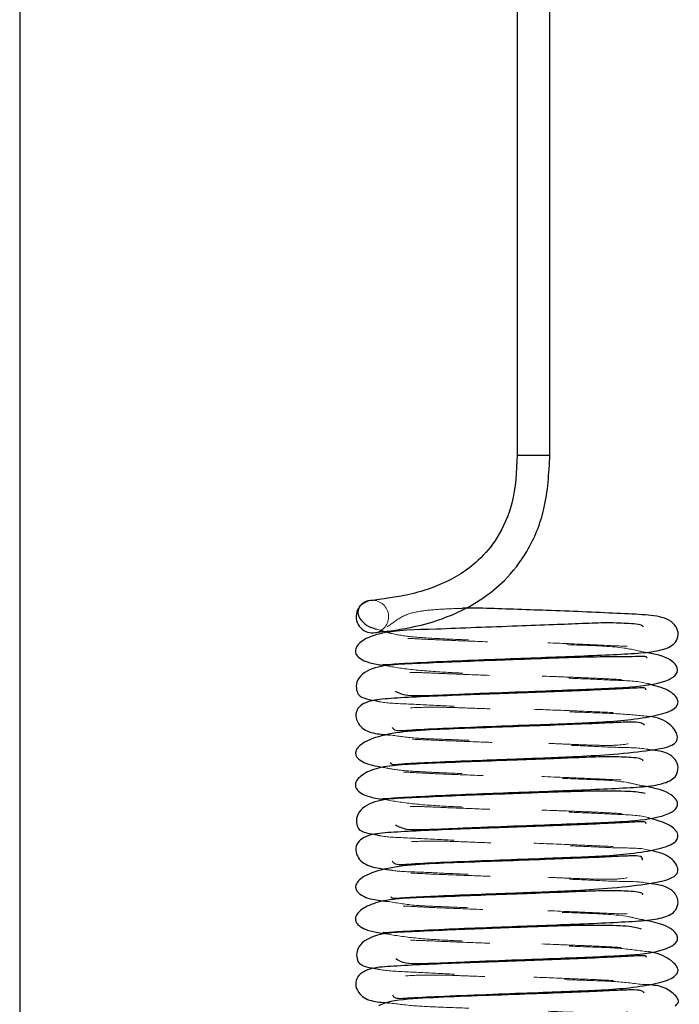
# Model space of a CAD drawing. Header units: inches. Extents: x 220 to 877, y 4 to 174.
# Tile 349 of 656: x 405.934 to 406.763, y 155.552 to 156.791. Entities that reach past the tile are written whole.
import ezdxf

# ---------------------------------------------------------------- set-up
doc = ezdxf.new("R2010")
doc.units = ezdxf.units.IN
doc.header["$LTSCALE"] = 0.5
doc.header["$MEASUREMENT"] = 0
doc.linetypes.add('HIDDEN', pattern=[0.225, 0.15, -0.075])
doc.layers.add('DSS-M-S', color=53, linetype='Continuous')
doc.layers.add('SVD-M-S', color=8, linetype='Continuous')

msp = doc.modelspace()

# ---------------------------------------------------------------- linework, layer by layer
at = {"layer": 'DSS-M-S', "linetype": 'Continuous', "lineweight": 25}
msp.add_line((405.93364, 156.92488), (405.93364, 155.36744), dxfattribs=at)
at = {"layer": 'SVD-M-S', "linetype": 'Continuous', "lineweight": 25}
for p, q in [((406.5594, 163.53947), (406.5594, 156.24247)), ((406.6004, 156.24247), (406.6004, 163.53947)), ((406.5594, 156.24247), (406.6004, 156.24247)), ((406.38724, 156.0224), (406.39847, 156.01907)), ((406.38124, 156.01938), (406.38379, 156.02007))]:
    msp.add_line(p, q, dxfattribs=at)
at = {"layer": 'SVD-M-S', "linetype": 'HIDDEN', "lineweight": 18}
for p, q in [((406.59779, 156.24247), (406.5594, 156.24247)), ((406.6004, 156.24247), (406.59779, 156.24247)), ((406.38262, 156.02377), (406.38724, 156.0224)), ((406.38395, 156.02013), (406.38423, 156.02011))]:
    msp.add_line(p, q, dxfattribs=at)
at = {"layer": 'SVD-M-S', "linetype": 'Continuous', "lineweight": 25}
for centre, radius, start, end in [((406.3772, 156.03951), 0.02046, 101.65752, 224.14016), ((406.37722, 156.03936), 0.02038, 223.78533, 281.37673)]:
    msp.add_arc(centre, radius, start, end, dxfattribs=at)
at = {"layer": 'SVD-M-S', "linetype": 'HIDDEN', "lineweight": 18}
msp.add_arc((406.37705, 156.03944), 0.02051, 289.1887, 101.22184, dxfattribs=at)
at = {"layer": 'SVD-M-S', "linetype": 'Continuous', "lineweight": 25}
for points, knots in [([(406.5594, 156.24247), (406.55838, 156.22214), (406.55654, 156.18552), (406.53683, 156.13953), (406.51262, 156.11088), (406.48089, 156.08697), (406.44578, 156.07256), (406.41463, 156.06505), (406.38722, 156.06139), (406.37662, 156.05976), (406.37034, 156.0588)], [0, 0, 0, 0, 0.1634275, 0.2943714, 0.3999026, 0.4840506, 0.6549563, 0.7686131, 0.8628277, 1, 1, 1, 1]), ([(406.38423, 156.02011), (406.38435, 156.02009), (406.38493, 156.01997), (406.39873, 156.02132), (406.42646, 156.02559), (406.46749, 156.03614), (406.50867, 156.05548), (406.54624, 156.08601), (406.57507, 156.12306), (406.59699, 156.17734), (406.59921, 156.21974), (406.6004, 156.24247)], [0, 0, 0, 0, 0.024575, 0.1215149, 0.2133814, 0.3247472, 0.4911027, 0.5824524, 0.6975949, 0.8378724, 1, 1, 1, 1]), ([(406.37307, 156.05955), (406.36859, 156.05761), (406.35969, 156.05375), (406.3578, 156.04202), (406.36441, 156.03249), (406.37283, 156.02635), (406.38029, 156.02438), (406.38262, 156.02377)], [0, 0, 0, 0, 0.2463286, 0.4884803, 0.7102359, 0.9091919, 1, 1, 1, 1]), ([(406.38983, 155.97964), (406.39054, 155.97936), (406.3921, 155.97876), (406.40393, 155.97992), (406.42824, 155.98137), (406.46806, 155.98333), (406.52251, 155.98552), (406.57642, 155.98751), (406.62664, 155.98938), (406.67187, 155.99133), (406.70749, 155.99305), (406.73497, 155.99558), (406.75152, 156.00053), (406.76015, 156.00858), (406.76277, 156.0199), (406.75788, 156.03001), (406.74404, 156.03922), (406.7203, 156.0418), (406.68694, 156.04344), (406.64368, 156.0454), (406.59834, 156.04709), (406.55543, 156.04865), (406.51964, 156.04993), (406.49839, 156.05021), (406.49063, 156.04988), (406.49017, 156.04986)], [0, 0, 0, 0, 0.0283896, 0.0621809, 0.098037, 0.1661171, 0.2288973, 0.2861324, 0.3412663, 0.3968078, 0.452799, 0.5060013, 0.5544131, 0.577257, 0.6008409, 0.626411, 0.6530674, 0.7086509, 0.7693457, 0.8279889, 0.879964, 0.9253484, 0.9685087, 0.9981409, 1, 1, 1, 1]), ([(406.71761, 156.02659), (406.71756, 156.02673), (406.71647, 156.02963), (406.70184, 156.03052), (406.67607, 156.03199), (406.6419, 156.03065), (406.60301, 156.02909), (406.55744, 156.02742), (406.50618, 156.02558), (406.44461, 156.0229), (406.39777, 156.02258), (406.36447, 156.01089), (406.35292, 155.99748), (406.35941, 155.98653), (406.37297, 155.98076), (406.38903, 155.97843), (406.39132, 155.9781)], [0, 0, 0, 0, 0.0042275, 0.0881655, 0.1634753, 0.2254899, 0.2861928, 0.3579101, 0.4406736, 0.5267465, 0.673497, 0.7365368, 0.8061554, 0.889277, 0.9842066, 1, 1, 1, 1]), ([(406.72222, 155.987), (406.72228, 155.98715), (406.72336, 155.99044), (406.70627, 155.98826), (406.67285, 155.98913), (406.63262, 155.98798), (406.59481, 155.98669), (406.55717, 155.98527), (406.51506, 155.98374), (406.46862, 155.982), (406.42702, 155.97991), (406.39236, 155.97894), (406.36692, 155.97159), (406.35659, 155.95761), (406.35709, 155.94236), (406.36374, 155.93699), (406.37544, 155.93475), (406.38055, 155.93378)], [0, 0, 0, 0, 0.0048577, 0.1040939, 0.2011599, 0.2796445, 0.3382242, 0.3950007, 0.4635378, 0.5438625, 0.6340656, 0.7185982, 0.797339, 0.834821, 0.8696605, 0.943076, 1, 1, 1, 1]), ([(406.40585, 155.94583), (406.41008, 155.94357), (406.41689, 155.93992), (406.43747, 155.93995), (406.45922, 155.9406), (406.48592, 155.94181), (406.52641, 155.94356), (406.57902, 155.94546), (406.63342, 155.9475), (406.67346, 155.94927), (406.71168, 155.95105), (406.74474, 155.95649), (406.76176, 155.96672), (406.7616, 155.97824), (406.74703, 155.98958), (406.72676, 155.99321), (406.72097, 155.99425)], [0, 0, 0, 0, 0.0753877, 0.1214657, 0.1694384, 0.2192033, 0.2705797, 0.3740592, 0.4632583, 0.5354373, 0.5947251, 0.7136978, 0.7821492, 0.8653353, 0.9615781, 1, 1, 1, 1]), ([(406.72117, 155.9472), (406.72104, 155.94805), (406.72074, 155.95004), (406.7134, 155.94973), (406.69684, 155.94898), (406.66676, 155.94732), (406.62419, 155.94564), (406.57788, 155.94389), (406.52976, 155.94216), (406.48114, 155.94038), (406.43503, 155.93851), (406.39939, 155.93642), (406.37365, 155.93454), (406.35775, 155.92587), (406.35546, 155.91269), (406.362, 155.89939), (406.37569, 155.89233), (406.392, 155.89111), (406.39934, 155.89056)], [0, 0, 0, 0, 0.0277367, 0.0644274, 0.103552, 0.1826679, 0.2585783, 0.3312101, 0.4042937, 0.4825882, 0.5663458, 0.6552324, 0.7392388, 0.8169127, 0.8533682, 0.8867722, 0.9490405, 1, 1, 1, 1]), ([(406.40208, 155.90035), (406.40281, 155.89914), (406.40532, 155.89493), (406.42689, 155.89735), (406.47113, 155.89918), (406.52938, 155.90155), (406.58542, 155.90356), (406.63077, 155.90529), (406.66876, 155.90688), (406.70586, 155.90992), (406.73853, 155.91554), (406.75905, 155.9229), (406.76399, 155.93397), (406.75196, 155.94727), (406.73287, 155.95239), (406.72386, 155.9548)], [0, 0, 0, 0, 0.0313906, 0.109432, 0.2020919, 0.3044406, 0.3932621, 0.4650877, 0.5267503, 0.5980203, 0.6811259, 0.7682176, 0.8517076, 0.9299883, 1, 1, 1, 1]), ([(406.39961, 155.85568), (406.40015, 155.85491), (406.40154, 155.85295), (406.41192, 155.85405), (406.43022, 155.85517), (406.46231, 155.85675), (406.50568, 155.85848), (406.55478, 155.86032), (406.59713, 155.86184), (406.63894, 155.86362), (406.68566, 155.86655), (406.7296, 155.87122), (406.75543, 155.87641), (406.76229, 155.88425), (406.75916, 155.89489), (406.74858, 155.90779), (406.73578, 155.91288), (406.72503, 155.91382), (406.7249, 155.91383)], [0, 0, 0, 0, 0.0288096, 0.0735174, 0.1226797, 0.1752445, 0.2700217, 0.3483219, 0.4099646, 0.4728298, 0.5558738, 0.660301, 0.7678236, 0.8560384, 0.89311, 0.9266229, 0.9991247, 1, 1, 1, 1]), ([(406.71942, 155.90285), (406.71801, 155.90399), (406.71489, 155.90652), (406.70173, 155.90704), (406.67712, 155.90578), (406.64357, 155.90427), (406.59967, 155.90257), (406.54699, 155.9006), (406.49272, 155.89877), (406.44287, 155.89688), (406.40047, 155.89329), (406.36808, 155.88384), (406.35348, 155.87087), (406.35788, 155.8599), (406.37115, 155.85341), (406.38578, 155.85076), (406.39059, 155.84988)], [0, 0, 0, 0, 0.0476885, 0.1049865, 0.1607224, 0.2232141, 0.2967228, 0.38123, 0.4690545, 0.5545906, 0.6392302, 0.7237828, 0.807331, 0.8875393, 0.9629729, 1, 1, 1, 1]), ([(406.71749, 155.85808), (406.7174, 155.85831), (406.71623, 155.86121), (406.70156, 155.86219), (406.67606, 155.86349), (406.64205, 155.86211), (406.60319, 155.86055), (406.55727, 155.85889), (406.50585, 155.85697), (406.45775, 155.85518), (406.41822, 155.85344), (406.38806, 155.85083), (406.36381, 155.84174), (406.35282, 155.82846), (406.35998, 155.81757), (406.37359, 155.812), (406.3892, 155.80975), (406.39101, 155.80949)], [0, 0, 0, 0, 0.0070535, 0.0898311, 0.1637489, 0.2248424, 0.2860334, 0.3582326, 0.4414708, 0.5272538, 0.6046973, 0.6748223, 0.7385877, 0.8094292, 0.892976, 0.9875518, 1, 1, 1, 1]), ([(406.39, 155.81111), (406.39049, 155.81082), (406.39164, 155.81013), (406.40261, 155.8113), (406.42649, 155.81275), (406.46607, 155.81471), (406.52025, 155.8169), (406.57382, 155.81888), (406.62395, 155.82074), (406.66955, 155.82267), (406.70627, 155.8245), (406.73397, 155.82677), (406.75102, 155.83175), (406.75956, 155.83897), (406.76286, 155.84997), (406.75856, 155.8604), (406.74678, 155.86939), (406.73479, 155.87075), (406.72736, 155.87158)], [0, 0, 0, 0, 0.0367284, 0.0848874, 0.1365172, 0.2349128, 0.3252636, 0.4072095, 0.4858028, 0.5658125, 0.6473227, 0.7255816, 0.7963982, 0.8295054, 0.8631362, 0.8996462, 0.9378578, 1, 1, 1, 1]), ([(406.40624, 155.77757), (406.41009, 155.77532), (406.41645, 155.7716), (406.43605, 155.77143), (406.45743, 155.77199), (406.48385, 155.77317), (406.52414, 155.77493), (406.57709, 155.77685), (406.6322, 155.77891), (406.67293, 155.78071), (406.71099, 155.78245), (406.74373, 155.78755), (406.76122, 155.7976), (406.76223, 155.80888), (406.74703, 155.82091), (406.72415, 155.82512), (406.71568, 155.82668)], [0, 0, 0, 0, 0.0701592, 0.1158384, 0.1633199, 0.2125055, 0.2632182, 0.3659021, 0.45523, 0.5277463, 0.5866471, 0.702654, 0.768389, 0.8494188, 0.94427, 1, 1, 1, 1]), ([(406.72017, 155.81684), (406.71548, 155.81779), (406.70614, 155.81968), (406.67039, 155.82001), (406.63155, 155.81943), (406.59419, 155.81812), (406.55693, 155.81672), (406.51481, 155.81519), (406.46834, 155.81344), (406.4268, 155.81137), (406.39197, 155.81039), (406.36649, 155.80254), (406.35663, 155.78821), (406.3575, 155.77334), (406.36378, 155.7684), (406.37552, 155.7662), (406.3806, 155.76525)], [0, 0, 0, 0, 0.0984565, 0.1957893, 0.2739873, 0.3316112, 0.3887285, 0.4580054, 0.5394675, 0.6306747, 0.7156978, 0.7949648, 0.8326016, 0.8676867, 0.9428569, 1, 1, 1, 1]), ([(406.72148, 155.7788), (406.72133, 155.77966), (406.72099, 155.78158), (406.71315, 155.78121), (406.69587, 155.78036), (406.66545, 155.77873), (406.62262, 155.77703), (406.57658, 155.7753), (406.5289, 155.77358), (406.48062, 155.77181), (406.43477, 155.76994), (406.39948, 155.76786), (406.37368, 155.76607), (406.35753, 155.75712), (406.35539, 155.74363), (406.36217, 155.73023), (406.37624, 155.72403), (406.39128, 155.72188), (406.39804, 155.72091)], [0, 0, 0, 0, 0.0298972, 0.0672312, 0.1071255, 0.186889, 0.2626632, 0.3343665, 0.4066546, 0.4844429, 0.5679475, 0.6565698, 0.7399023, 0.8170898, 0.8533227, 0.8864784, 0.9490366, 1, 1, 1, 1]), ([(406.40224, 155.73194), (406.40289, 155.7308), (406.40531, 155.72652), (406.42582, 155.72874), (406.46933, 155.73055), (406.52751, 155.73294), (406.58411, 155.73497), (406.63002, 155.73672), (406.66791, 155.73828), (406.70448, 155.74114), (406.73715, 155.74662), (406.75824, 155.75377), (406.76417, 155.76464), (406.75298, 155.77805), (406.7336, 155.78356), (406.72427, 155.78621)], [0, 0, 0, 0, 0.0284518, 0.10626, 0.1983607, 0.3009422, 0.3910196, 0.464097, 0.5256142, 0.5956167, 0.6769413, 0.7633622, 0.8469825, 0.9262614, 1, 1, 1, 1]), ([(406.71697, 155.73304), (406.71676, 155.73479), (406.71632, 155.73846), (406.70178, 155.73845), (406.67738, 155.73727), (406.64367, 155.73572), (406.59947, 155.73403), (406.54655, 155.73204), (406.49211, 155.73022), (406.44209, 155.72829), (406.39943, 155.72451), (406.36727, 155.71478), (406.35328, 155.70178), (406.35851, 155.69108), (406.37204, 155.6839), (406.39072, 155.68176), (406.3982, 155.68089)], [0, 0, 0, 0, 0.0510263, 0.1065948, 0.1612121, 0.2231002, 0.2958082, 0.3792707, 0.465534, 0.5498833, 0.6336963, 0.7176632, 0.8000733, 0.8783933, 0.9512917, 1, 1, 1, 1]), ([(406.40025, 155.68739), (406.40065, 155.68662), (406.40177, 155.68447), (406.41121, 155.68547), (406.42877, 155.68653), (406.46047, 155.68815), (406.50396, 155.68987), (406.55339, 155.69173), (406.59556, 155.69324), (406.63691, 155.69499), (406.68377, 155.69822), (406.7292, 155.70369), (406.75674, 155.70982), (406.76342, 155.71948), (406.75852, 155.72963), (406.74742, 155.74066), (406.73445, 155.74342), (406.7257, 155.74529)], [0, 0, 0, 0, 0.0246105, 0.0689548, 0.1177633, 0.1704839, 0.2667151, 0.3460592, 0.4083339, 0.4695667, 0.5519513, 0.6569739, 0.768369, 0.8598353, 0.897835, 0.9310445, 1, 1, 1, 1]), ([(406.39022, 155.64262), (406.39053, 155.6423), (406.39129, 155.64152), (406.40142, 155.64269), (406.42477, 155.64412), (406.46412, 155.6461), (406.51805, 155.64827), (406.57129, 155.65025), (406.62127, 155.6521), (406.66715, 155.65402), (406.70496, 155.65593), (406.73294, 155.65798), (406.75053, 155.66298), (406.75896, 155.66949), (406.76283, 155.67998), (406.75925, 155.69077), (406.74691, 155.70097), (406.73362, 155.70259), (406.72492, 155.70364)], [0, 0, 0, 0, 0.0322829, 0.0795886, 0.1307339, 0.2288423, 0.3185607, 0.3995524, 0.4767013, 0.5560676, 0.6377535, 0.7171415, 0.7886355, 0.8217807, 0.8549216, 0.8908405, 0.9286042, 1, 1, 1, 1]), ([(406.71739, 155.68957), (406.71725, 155.68988), (406.71599, 155.69279), (406.70131, 155.69385), (406.67607, 155.69499), (406.64221, 155.69356), (406.60335, 155.69203), (406.55708, 155.69033), (406.5055, 155.68847), (406.44379, 155.68584), (406.39634, 155.68539), (406.3632, 155.67268), (406.35274, 155.65941), (406.36057, 155.64863), (406.37423, 155.64323), (406.38939, 155.64105), (406.39075, 155.64086)], [0, 0, 0, 0, 0.0098463, 0.0914978, 0.1641494, 0.2244965, 0.2862449, 0.3590079, 0.4428149, 0.5283829, 0.6757356, 0.7403596, 0.8124353, 0.8964283, 0.9906885, 1, 1, 1, 1]), ([(406.71577, 155.64603), (406.71154, 155.64735), (406.70252, 155.65018), (406.66837, 155.65104), (406.63047, 155.65086), (406.59362, 155.64955), (406.55672, 155.64818), (406.51457, 155.64664), (406.46807, 155.64489), (406.42658, 155.64284), (406.39159, 155.64182), (406.3661, 155.63348), (406.35672, 155.61884), (406.35786, 155.60443), (406.36381, 155.59981), (406.37566, 155.59764), (406.38073, 155.59671)], [0, 0, 0, 0, 0.0864145, 0.1846297, 0.2629933, 0.3200303, 0.3778922, 0.4483982, 0.5315723, 0.6243489, 0.7104164, 0.7907084, 0.8287254, 0.8643463, 0.9418625, 1, 1, 1, 1]), ([(406.40657, 155.60926), (406.41007, 155.60706), (406.41601, 155.60331), (406.43464, 155.60294), (406.45564, 155.60339), (406.48178, 155.60453), (406.52186, 155.60629), (406.57512, 155.60825), (406.63092, 155.61032), (406.67238, 155.61215), (406.71036, 155.61387), (406.74272, 155.61862), (406.76068, 155.62851), (406.76266, 155.63951), (406.74812, 155.65177), (406.72458, 155.65634), (406.71519, 155.65817)], [0, 0, 0, 0, 0.0656527, 0.1114582, 0.1589951, 0.2081684, 0.2588034, 0.3617478, 0.4521813, 0.5258253, 0.5851108, 0.6995934, 0.7633504, 0.8430313, 0.9374267, 1, 1, 1, 1]), ([(406.40238, 155.56351), (406.40296, 155.56245), (406.40531, 155.55814), (406.42476, 155.56012), (406.46754, 155.56192), (406.52562, 155.56434), (406.58274, 155.56637), (406.62926, 155.56816), (406.6671, 155.56969), (406.70315, 155.57238), (406.7358, 155.57771), (406.75731, 155.58461), (406.76456, 155.59551), (406.75307, 155.60807), (406.73642, 155.61612), (406.72464, 155.61755), (406.72442, 155.61758)], [0, 0, 0, 0, 0.0254572, 0.1030527, 0.1946067, 0.2972624, 0.388564, 0.4628676, 0.524391, 0.5931705, 0.6727419, 0.7583032, 0.8419131, 0.9220512, 0.9985289, 1, 1, 1, 1]), ([(406.72178, 155.6104), (406.72161, 155.61126), (406.72122, 155.61312), (406.71282, 155.61267), (406.69487, 155.61173), (406.6641, 155.61013), (406.62107, 155.60843), (406.57532, 155.60672), (406.52808, 155.60502), (406.48011, 155.60325), (406.4345, 155.60138), (406.39953, 155.59931), (406.3736, 155.59757), (406.35726, 155.58829), (406.35531, 155.57446), (406.36251, 155.56121), (406.3756, 155.5551), (406.39164, 155.55392), (406.39863, 155.5534)], [0, 0, 0, 0, 0.0322226, 0.0703079, 0.1110523, 0.1915595, 0.2672867, 0.3381504, 0.4098413, 0.4873242, 0.5707962, 0.6593534, 0.7422397, 0.8191391, 0.8552176, 0.8882026, 0.9512268, 1, 1, 1, 1]), ([(406.75801, 155.54988), (406.75947, 155.55102), (406.76436, 155.5548), (406.75804, 155.5645), (406.74125, 155.57543), (406.72572, 155.57607), (406.71835, 155.57637)], [0, 0, 0, 0, 0.14579785, 0.48535046, 0.75567266, 1, 1, 1, 1]), ([(406.71879, 155.56595), (406.71834, 155.56667), (406.71681, 155.56913), (406.70763, 155.5701), (406.68641, 155.56922), (406.6536, 155.56758), (406.60954, 155.56587), (406.55357, 155.56375), (406.494, 155.56179), (406.44029, 155.55951), (406.4014, 155.55678), (406.38829, 155.55132), (406.38485, 155.54988)], [0, 0, 0, 0, 0.0350539, 0.1186249, 0.2015201, 0.2928934, 0.4043746, 0.5360033, 0.6774404, 0.8150133, 0.9513724, 1, 1, 1, 1])]:
    msp.add_open_spline(points, degree=3, knots=knots, dxfattribs=at)
at = {"layer": 'SVD-M-S', "linetype": 'HIDDEN', "lineweight": 18}
for points, knots in [([(406.49017, 156.04986), (406.4816, 156.04956), (406.46258, 156.0489), (406.43663, 156.04672), (406.41471, 156.04133), (406.39676, 156.0261), (406.3867, 156.02175), (406.38122, 156.01938)], [0, 0, 0, 0, 0.1411294, 0.3130876, 0.5081172, 0.7323719, 1, 1, 1, 1]), ([(406.39847, 156.01907), (406.39927, 156.01883), (406.40664, 156.01658), (406.42968, 156.01346), (406.46329, 156.01147), (406.50793, 156.00982), (406.56337, 156.00774), (406.62406, 156.00552), (406.67535, 156.00309), (406.70672, 156.00148), (406.71668, 156.00813), (406.72241, 156.02036), (406.71922, 156.02451), (406.71761, 156.02659)], [0, 0, 0, 0, 0.0080022, 0.074043, 0.1627634, 0.2521711, 0.3627268, 0.4909135, 0.6114, 0.718215, 0.8122627, 0.9058319, 1, 1, 1, 1]), ([(406.72097, 155.99425), (406.71242, 155.99631), (406.69086, 156.00153), (406.64249, 156.00346), (406.5858, 156.00543), (406.52944, 156.00745), (406.47956, 156.00937), (406.44035, 156.01102), (406.41104, 156.01277), (406.39878, 156.01209), (406.39933, 156.00148), (406.39312, 155.98294), (406.38845, 155.97982), (406.38973, 155.97965), (406.38983, 155.97964)], [0, 0, 0, 0, 0.0788261, 0.1986546, 0.3134679, 0.4245243, 0.5268309, 0.619612, 0.7033839, 0.7822542, 0.8576845, 0.9454832, 0.9957377, 1, 1, 1, 1]), ([(406.39132, 155.9781), (406.40183, 155.97628), (406.42273, 155.97265), (406.46443, 155.96948), (406.50634, 155.9677), (406.55357, 155.96598), (406.59933, 155.96429), (406.63879, 155.96274), (406.66782, 155.96148), (406.69088, 155.96014), (406.70629, 155.95923), (406.71458, 155.95986), (406.71659, 155.96476), (406.72103, 155.98379), (406.72181, 155.9859), (406.72222, 155.987)], [0, 0, 0, 0, 0.0995894, 0.1978619, 0.2768625, 0.3652088, 0.4779806, 0.543698, 0.6128502, 0.6764614, 0.7336458, 0.7845337, 0.8297956, 0.9108261, 1, 1, 1, 1]), ([(406.72386, 155.9548), (406.72334, 155.95498), (406.71381, 155.95816), (406.68615, 155.95907), (406.64224, 155.96137), (406.59035, 155.96305), (406.53795, 155.96503), (406.49283, 155.9667), (406.45636, 155.96825), (406.42725, 155.96952), (406.40778, 155.96849), (406.39589, 155.96488), (406.39623, 155.95753), (406.39856, 155.94811), (406.40508, 155.94608), (406.40585, 155.94583)], [0, 0, 0, 0, 0.0053773, 0.0983922, 0.1966271, 0.3015609, 0.40259, 0.490224, 0.5644569, 0.635163, 0.7149032, 0.801535, 0.8917492, 0.9870864, 1, 1, 1, 1]), ([(406.38055, 155.93378), (406.38284, 155.93318), (406.39271, 155.9306), (406.41968, 155.92972), (406.46252, 155.92732), (406.50796, 155.92554), (406.55431, 155.92381), (406.60402, 155.92198), (406.65658, 155.91985), (406.69588, 155.918), (406.71698, 155.91635), (406.72466, 155.91578), (406.72519, 155.9178), (406.71943, 155.92705), (406.7241, 155.94565), (406.72196, 155.94678), (406.72117, 155.9472)], [0, 0, 0, 0, 0.0314943, 0.135936, 0.2321021, 0.316894, 0.3930229, 0.4792484, 0.5791997, 0.6920182, 0.7467998, 0.7967036, 0.8420902, 0.8837984, 0.9571355, 1, 1, 1, 1]), ([(406.7249, 155.91383), (406.71345, 155.915), (406.6888, 155.91752), (406.64269, 155.91884), (406.58987, 155.92104), (406.54078, 155.92276), (406.49831, 155.92441), (406.45874, 155.92579), (406.42404, 155.92501), (406.39998, 155.92251), (406.39557, 155.91608), (406.39742, 155.90457), (406.40094, 155.90138), (406.40208, 155.90035)], [0, 0, 0, 0, 0.09604284, 0.20663629, 0.31475435, 0.40664557, 0.48233935, 0.55962756, 0.65959675, 0.77437368, 0.87472955, 0.95937399, 1, 1, 1, 1]), ([(406.39934, 155.89056), (406.40943, 155.88909), (406.42909, 155.88622), (406.47144, 155.88498), (406.52261, 155.88277), (406.57205, 155.88108), (406.61212, 155.87939), (406.64096, 155.87813), (406.66651, 155.87729), (406.69392, 155.87746), (406.71306, 155.88293), (406.72117, 155.89437), (406.72315, 155.90099), (406.71988, 155.90262), (406.71942, 155.90285)], [0, 0, 0, 0, 0.0988312, 0.19259596, 0.29853204, 0.41621205, 0.47794443, 0.540607, 0.60387136, 0.66741524, 0.79180146, 0.89799894, 0.98573255, 1, 1, 1, 1]), ([(406.72736, 155.87158), (406.72542, 155.87203), (406.71383, 155.87473), (406.68755, 155.8744), (406.64457, 155.87693), (406.5979, 155.87854), (406.55403, 155.88016), (406.51177, 155.88172), (406.46908, 155.88336), (406.42788, 155.88499), (406.39632, 155.88733), (406.38985, 155.88617), (406.39233, 155.88282), (406.39777, 155.87497), (406.39947, 155.86287), (406.39767, 155.85675), (406.39923, 155.85589), (406.39961, 155.85568)], [0, 0, 0, 0, 0.0199892, 0.1194546, 0.2174646, 0.3054556, 0.3835517, 0.4542099, 0.5354646, 0.6307416, 0.7366979, 0.8291836, 0.8686521, 0.9055051, 0.9443349, 0.9866152, 1, 1, 1, 1]), ([(406.39059, 155.84988), (406.39447, 155.84902), (406.40587, 155.84649), (406.43161, 155.84453), (406.46484, 155.84295), (406.50814, 155.84125), (406.56388, 155.83918), (406.61505, 155.83733), (406.65214, 155.8356), (406.68175, 155.83425), (406.70693, 155.83304), (406.71674, 155.84016), (406.72253, 155.85214), (406.71915, 155.85613), (406.71749, 155.85808)], [0, 0, 0, 0, 0.04002561, 0.11770211, 0.19048609, 0.27795593, 0.38579464, 0.50985558, 0.56980495, 0.62663304, 0.73000198, 0.82159672, 0.91263941, 1, 1, 1, 1]), ([(406.71568, 155.82668), (406.7095, 155.82823), (406.69042, 155.83301), (406.64489, 155.8348), (406.58855, 155.83682), (406.53232, 155.83879), (406.48201, 155.84076), (406.4421, 155.84233), (406.41139, 155.84443), (406.40123, 155.84327), (406.39764, 155.84005), (406.39876, 155.83053), (406.39352, 155.81501), (406.38856, 155.81135), (406.38981, 155.81114), (406.39, 155.81111)], [0, 0, 0, 0, 0.0585237, 0.1807022, 0.2967439, 0.4085083, 0.512388, 0.6075926, 0.6943355, 0.7754559, 0.8139892, 0.8525624, 0.9406635, 0.9910472, 1, 1, 1, 1]), ([(406.39101, 155.80949), (406.40186, 155.80763), (406.42303, 155.804), (406.46461, 155.80091), (406.50624, 155.79917), (406.55378, 155.79743), (406.60004, 155.79572), (406.63968, 155.79417), (406.66853, 155.79291), (406.69135, 155.79157), (406.70677, 155.7907), (406.7165, 155.79088), (406.71772, 155.79627), (406.71945, 155.81195), (406.72559, 155.81615), (406.72034, 155.81682), (406.72017, 155.81684)], [0, 0, 0, 0, 0.10065346, 0.19628312, 0.27384199, 0.36251172, 0.47536483, 0.5410377, 0.60929639, 0.67173035, 0.72780799, 0.77760601, 0.84159558, 0.90125038, 0.99678517, 1, 1, 1, 1]), ([(406.72427, 155.78621), (406.72407, 155.78628), (406.71498, 155.78945), (406.68755, 155.79043), (406.64384, 155.79279), (406.59192, 155.79444), (406.53928, 155.79644), (406.49356, 155.79814), (406.45693, 155.79967), (406.42762, 155.80101), (406.4082, 155.80019), (406.39624, 155.79669), (406.3959, 155.78963), (406.39842, 155.78021), (406.40513, 155.77794), (406.40624, 155.77757)], [0, 0, 0, 0, 0.0020817, 0.09553569, 0.19376003, 0.29826718, 0.40013477, 0.48862382, 0.5637235, 0.63361772, 0.71183927, 0.79676099, 0.88608401, 0.98129158, 1, 1, 1, 1]), ([(406.3806, 155.76525), (406.38302, 155.76463), (406.39307, 155.76207), (406.42077, 155.76113), (406.46405, 155.75872), (406.50928, 155.75695), (406.55523, 155.75524), (406.60471, 155.75341), (406.65721, 155.75128), (406.69645, 155.74944), (406.71706, 155.74777), (406.72439, 155.74738), (406.72449, 155.74981), (406.71837, 155.76254), (406.72453, 155.77769), (406.72241, 155.77847), (406.72148, 155.7788)], [0, 0, 0, 0, 0.0336669, 0.1396779, 0.2359993, 0.3200113, 0.3951746, 0.4813268, 0.5816315, 0.6948737, 0.7493106, 0.7988678, 0.843962, 0.9048117, 0.9585042, 1, 1, 1, 1]), ([(406.7257, 155.74529), (406.72549, 155.74536), (406.71589, 155.74859), (406.68916, 155.74775), (406.64447, 155.75056), (406.59136, 155.75237), (406.5417, 155.7542), (406.49912, 155.75582), (406.45973, 155.75728), (406.4253, 155.75667), (406.40079, 155.75425), (406.39538, 155.74815), (406.39746, 155.73677), (406.40102, 155.73317), (406.40224, 155.73194)], [0, 0, 0, 0, 0.0021493, 0.0971526, 0.2060788, 0.3147927, 0.4073611, 0.4838108, 0.5590666, 0.6562043, 0.7691282, 0.8697025, 0.9553461, 1, 1, 1, 1]), ([(406.39804, 155.72091), (406.39973, 155.7206), (406.40995, 155.71868), (406.4327, 155.71832), (406.47275, 155.71614), (406.52447, 155.71424), (406.57372, 155.71247), (406.61348, 155.71078), (406.64213, 155.70954), (406.66748, 155.70876), (406.69474, 155.70917), (406.71272, 155.71465), (406.72362, 155.72732), (406.71909, 155.73122), (406.71697, 155.73304)], [0, 0, 0, 0, 0.01695752, 0.10237902, 0.19787657, 0.30460414, 0.42214934, 0.48388416, 0.54679146, 0.61052875, 0.6747658, 0.80042966, 0.90658465, 1, 1, 1, 1]), ([(406.72492, 155.70364), (406.7241, 155.70384), (406.7136, 155.70642), (406.68849, 155.70566), (406.64602, 155.70837), (406.59934, 155.70994), (406.5557, 155.71156), (406.51388, 155.7131), (406.47151, 155.71471), (406.42989, 155.71639), (406.4024, 155.71816), (406.39215, 155.71831), (406.39048, 155.71686), (406.39176, 155.71473), (406.39973, 155.70534), (406.39753, 155.68938), (406.39983, 155.68769), (406.40025, 155.68739)], [0, 0, 0, 0, 0.00840166, 0.10787904, 0.20711394, 0.29593514, 0.37446018, 0.44454711, 0.52495738, 0.62036233, 0.72817544, 0.77855316, 0.82395726, 0.86449877, 0.90187269, 0.98216527, 1, 1, 1, 1]), ([(406.3982, 155.68089), (406.40883, 155.67902), (406.42729, 155.67577), (406.46498, 155.67453), (406.5082, 155.67266), (406.56451, 155.67064), (406.6158, 155.66875), (406.65276, 155.66702), (406.68222, 155.66569), (406.70712, 155.66463), (406.71683, 155.67219), (406.72264, 155.68392), (406.71909, 155.68774), (406.71739, 155.68957)], [0, 0, 0, 0, 0.1009528, 0.175178, 0.2652927, 0.3761511, 0.5027794, 0.5637434, 0.6216238, 0.7271934, 0.8213278, 0.9146867, 1, 1, 1, 1]), ([(406.71519, 155.65817), (406.70992, 155.65955), (406.69192, 155.66429), (406.64735, 155.66616), (406.59126, 155.6682), (406.53518, 155.67015), (406.48457, 155.6721), (406.44377, 155.67374), (406.41234, 155.67571), (406.39828, 155.67525), (406.39842, 155.66761), (406.39432, 155.64707), (406.38877, 155.64294), (406.38996, 155.64268), (406.39022, 155.64262)], [0, 0, 0, 0, 0.0509878, 0.1740717, 0.2899549, 0.4009252, 0.5048908, 0.601168, 0.6897796, 0.7722072, 0.8492946, 0.9364993, 0.9863483, 1, 1, 1, 1]), ([(406.39075, 155.64086), (406.40191, 155.63897), (406.42332, 155.63535), (406.46476, 155.63234), (406.50614, 155.63064), (406.55402, 155.62888), (406.60077, 155.62715), (406.64058, 155.62559), (406.66924, 155.62432), (406.69186, 155.62303), (406.7074, 155.62207), (406.71636, 155.62207), (406.72039, 155.62449), (406.71892, 155.63756), (406.72372, 155.64463), (406.71694, 155.64582), (406.71577, 155.64603)], [0, 0, 0, 0, 0.1005418, 0.1928265, 0.2684478, 0.3566612, 0.468612, 0.5336707, 0.6003629, 0.6611222, 0.715664, 0.7640121, 0.8065325, 0.8845514, 0.9800572, 1, 1, 1, 1]), ([(406.72442, 155.61758), (406.7132, 155.6192), (406.69002, 155.62255), (406.64508, 155.624), (406.5936, 155.6259), (406.5406, 155.62784), (406.49433, 155.62957), (406.4575, 155.6311), (406.42799, 155.6325), (406.40857, 155.63188), (406.39659, 155.62848), (406.39561, 155.62171), (406.39827, 155.6123), (406.40516, 155.60978), (406.40657, 155.60926)], [0, 0, 0, 0, 0.0922311, 0.1905374, 0.2946871, 0.397353, 0.4867294, 0.5627233, 0.6320248, 0.7088382, 0.7920573, 0.8803986, 0.975393, 1, 1, 1, 1]), ([(406.38073, 155.59671), (406.38326, 155.59608), (406.39347, 155.59356), (406.42189, 155.59253), (406.46557, 155.59012), (406.51056, 155.58836), (406.55611, 155.58667), (406.60537, 155.58485), (406.65782, 155.58272), (406.69699, 155.58086), (406.71712, 155.57922), (406.72402, 155.57891), (406.72393, 155.58158), (406.71877, 155.59236), (406.7251, 155.60932), (406.72265, 155.61012), (406.72178, 155.6104)], [0, 0, 0, 0, 0.03549804, 0.14305562, 0.23949667, 0.3226859, 0.39696229, 0.48312913, 0.5838813, 0.69755534, 0.75167047, 0.80090593, 0.84573549, 0.88702174, 0.95990421, 1, 1, 1, 1]), ([(406.71835, 155.57637), (406.7072, 155.57783), (406.68513, 155.58072), (406.63849, 155.58189), (406.58889, 155.584), (406.54109, 155.58567), (406.4996, 155.58726), (406.46067, 155.58875), (406.42652, 155.58833), (406.40165, 155.58596), (406.39522, 155.58021), (406.39745, 155.56896), (406.40107, 155.56496), (406.40238, 155.56351)], [0, 0, 0, 0, 0.1034011, 0.2048513, 0.3085407, 0.3987622, 0.4754604, 0.5503175, 0.6465142, 0.7595065, 0.8620962, 0.9502609, 1, 1, 1, 1]), ([(406.39863, 155.5534), (406.4094, 155.55194), (406.42963, 155.54918), (406.47307, 155.5478), (406.52232, 155.54572), (406.57859, 155.54376), (406.63537, 155.54124), (406.68266, 155.53958), (406.7101, 155.54313), (406.71994, 155.55328), (406.72283, 155.56228), (406.71979, 155.56504), (406.71879, 155.56595)], [0, 0, 0, 0, 0.10611768, 0.19927103, 0.30020321, 0.40871032, 0.52294706, 0.64089965, 0.76054727, 0.86748056, 0.956191, 1, 1, 1, 1])]:
    msp.add_open_spline(points, degree=3, knots=knots, dxfattribs=at)

doc.saveas('drawing.dxf')
